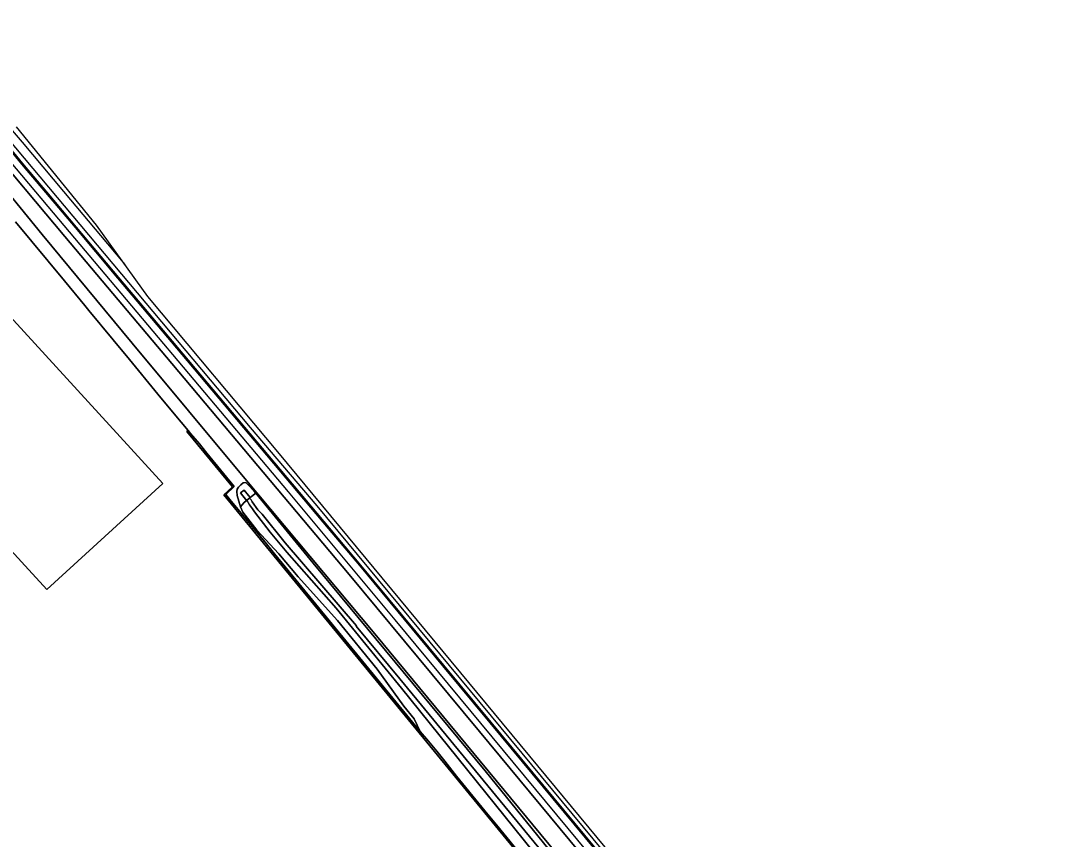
# Model space of a CAD drawing. Extents: x 156141 to 158132, y 385651 to 388333.
# Drawn here: x 156961.7 to 157374.3, y 387787.4 to 388109.3 of the extents above; entities that cross this region are included whole.
import ezdxf

# ---------------------------------------------------------------- set-up
doc = ezdxf.new("R2010")
doc.units = 0
for name, color, linetype in [('IMGEO_Erf', 7, 'Continuous'), ('IMGEO_Grasland_overig', 7, 'Continuous'), ('IMGEO_Hek', 7, 'Continuous'), ('IMGEO_Kademuur', 7, 'Continuous'), ('IMGEO_Oever', 7, 'Continuous'), ('IMGEO_Pand_vergunning_verleend', 7, 'Continuous'), ('IMGEO_Spoor', 7, 'Continuous'), ('IMGEO_Spoorbaan_gesloten', 7, 'Continuous'), ('IMGEO_Spoorbaan_halfverhard', 7, 'Continuous'), ('IMGEO_Terreindeel_gesloten', 7, 'Continuous'), ('IMGEO_Waterloop', 7, 'Continuous')]:
    doc.layers.add(name, color=color, linetype=linetype)

msp = doc.modelspace()

# ---------------------------------------------------------------- linework, layer by layer
at = {"layer": 'IMGEO_Erf'}
for points in [[(157041.48, 387922.88), (157044.88, 387926.05), (157027.01, 387947.74), (157027.51, 387948.15), (157022.02, 387954.77), (157015.61, 387962.5), (157004.36, 387976.04), (156998.01, 387983.84), (156988.38, 387995.38), (156986.81, 387997.37), (156978.79, 388007.04), (156972.38, 388014.83), (156965.99, 388022.57), (156959.57, 388030.3)], [(157156.91, 387783.01), (157148.73, 387792.95), (157144.17, 387798.57), (157133.04, 387812.19), (157128.36, 387818.1), (157125.22, 387822.04), (157122.02, 387825.9), (157118.76, 387829.71), (157109.16, 387841.34), (157070.96, 387887.97), (157061.43, 387899.68), (157058.27, 387903.57), (157048.29, 387915.67), (157043.86, 387921.02), (157042.2, 387922.97), (157045.63, 387926.15), (157034.8, 387939.26), (157031.91, 387942.87), (157028.45, 387947.02), (157027.51, 387948.15), (157027.01, 387947.74), (157044.88, 387926.05), (157041.48, 387922.88), (157159.71, 387778.73)], [(156893.29, 387773.51), (156914.76, 387749.69), (156913.72, 387748.72), (156963.88, 387693.2), (156933.91, 387666.14), (156948.83, 387649.91), (157003.92, 387699.95), (157034.73, 387665.73), (157158.29, 387777.43), (157158.84, 387777.96), (157159.71, 387778.73), (157041.48, 387922.88)]]:
    msp.add_lwpolyline(points, dxfattribs=at)
at = {"layer": 'IMGEO_Grasland_overig'}
for points in [[(157258.43, 387677.55), (157100.84, 387868.17), (157049.8, 387929.3), (157005.47, 387982.53), (156970.11, 388025.24), (156948.55, 388051.57)], [(156959.57, 388030.3), (156965.99, 388022.57), (156972.38, 388014.83), (156978.79, 388007.04), (156986.81, 387997.37), (156988.38, 387995.38), (156998.01, 387983.84), (157004.36, 387976.04), (157015.61, 387962.5), (157022.02, 387954.77), (157027.51, 387948.15), (157028.45, 387947.02), (157031.91, 387942.87), (157034.8, 387939.26), (157045.63, 387926.15), (157042.2, 387922.97), (157043.86, 387921.02), (157048.29, 387915.67), (157058.27, 387903.57), (157061.43, 387899.68), (157070.96, 387887.97), (157109.16, 387841.34), (157118.76, 387829.71), (157116.33, 387834.69), (157112.27, 387839.73), (157101.74, 387854.3), (157086.15, 387873.36), (157070.74, 387890.64), (157063.1, 387899.57), (157054.5, 387908.95), (157049.02, 387916.09), (157048.01, 387918.12), (157046.71, 387922.63), (157046.57, 387924.1), (157046.78, 387925.12), (157047.25, 387925.9), (157048.14, 387926.77), (157049.09, 387927.55), (157049.85, 387927.75), (157050.23, 387927.58), (157051.07, 387926.82), (157053.36, 387924.36), (157054.02, 387923.54), (157076.68, 387895.92), (157144.22, 387814.24), (157185.76, 387763.15)]]:
    msp.add_lwpolyline(points, dxfattribs=at)
at = {"layer": 'IMGEO_Hek'}
for points in [[(156955.3, 388069.7), (156962.14, 388061.57), (156978.48, 388042.16), (156995.76, 388021.56), (157002.51, 388013.53)], [(156959.57, 388030.3), (156965.99, 388022.57), (156972.38, 388014.83), (156978.79, 388007.04), (156986.81, 387997.37), (156988.38, 387995.38), (156998.01, 387983.84), (157004.36, 387976.04), (157015.61, 387962.5), (157022.02, 387954.77), (157028.45, 387947.02), (157031.91, 387942.87), (157034.8, 387939.26), (157045.63, 387926.15), (157042.27, 387922.96), (157043.86, 387921.02), (157048.29, 387915.67), (157058.27, 387903.57), (157059.89, 387901.63), (157061.43, 387899.68), (157070.96, 387887.97), (157109.16, 387841.34), (157118.76, 387829.71), (157122.02, 387825.9), (157125.22, 387822.04)]]:
    msp.add_lwpolyline(points, dxfattribs=at)
at = {"layer": 'IMGEO_Kademuur'}
msp.add_lwpolyline([(157050.41, 387920.62), (157050.54, 387920.73), (157051.6, 387921.58), (157051.85, 387921.79)], dxfattribs=at)
at = {"layer": 'IMGEO_Oever'}
msp.add_lwpolyline([(157054.02, 387923.54), (157053.36, 387924.36), (157051.07, 387926.82), (157050.23, 387927.58), (157049.85, 387927.75), (157049.09, 387927.55), (157048.14, 387926.77), (157047.25, 387925.9), (157046.78, 387925.12), (157046.57, 387924.1), (157046.71, 387922.63), (157048.01, 387918.12), (157049.31, 387919.73), (157050.41, 387920.62), (157048.01, 387923.59), (157049.44, 387924.73), (157051.19, 387922.61), (157051.85, 387921.79)], close=True, dxfattribs=at)
for points in [[(157185.76, 387763.15), (157144.22, 387814.24), (157076.68, 387895.92), (157054.02, 387923.54), (157051.85, 387921.79), (157051.6, 387921.58), (157052.3, 387920.82), (157052.7, 387920.11), (157054.93, 387916.89), (157056.58, 387915.19), (157065.57, 387903.99), (157093.66, 387871.35), (157093.53, 387871.14), (157110.69, 387850.41), (157168.34, 387780.23)], [(157181.51, 387759.65), (157111.39, 387846.79), (157085.66, 387878.3), (157066.34, 387900.35), (157059.74, 387908.21), (157053.61, 387916.1), (157052.83, 387917.35), (157051.53, 387918.96), (157050.54, 387920.73), (157050.41, 387920.62), (157049.31, 387919.73), (157048.01, 387918.12), (157049.02, 387916.09), (157054.5, 387908.95), (157063.1, 387899.57), (157070.74, 387890.64), (157086.15, 387873.36), (157101.74, 387854.3), (157112.27, 387839.73), (157116.33, 387834.69), (157118.76, 387829.71), (157122.02, 387825.9), (157125.22, 387822.04), (157128.36, 387818.1), (157133.04, 387812.19), (157144.17, 387798.57), (157148.73, 387792.95), (157156.91, 387783.01)]]:
    msp.add_lwpolyline(points, dxfattribs=at)
at = {"layer": 'IMGEO_Pand_vergunning_verleend'}
msp.add_lwpolyline([(156805.33, 388067.54), (156850.98, 388109.31), (157017.52, 387927.3), (156971.88, 387885.54)], close=True, dxfattribs=at)
at = {"layer": 'IMGEO_Spoor'}
for points in [[(156953.23, 388066.68), (157051.9, 387949.39), (157078.07, 387918.5), (157307.24, 387641.94)], [(156949.39, 388063.46), (156972.33, 388036.31), (157066.79, 387923.98), (157108.78, 387873.67), (157256.83, 387694.93), (157269.63, 387679.51), (157279.26, 387668.04), (157290.96, 387655.29), (157294.97, 387651.24), (157297.57, 387648.95), (157305.86, 387640.71)]]:
    msp.add_lwpolyline(points, dxfattribs=at)
at = {"layer": 'IMGEO_Spoorbaan_gesloten'}
msp.add_lwpolyline([(156951.69, 388065.39), (156947.56, 388061.91), (156958.61, 388048.76), (156967.38, 388038.33), (156978.98, 388024.51), (156995.73, 388004.62), (157021.01, 387974.57), (157090.79, 387891.54), (157123.48, 387852.16), (157142.05, 387829.73), (157277.2, 387666.59), (157289.15, 387653.57), (157292.21, 387650.48), (157295.15, 387653.39), (157294.89, 387653.7), (157146.21, 387833.17), (157127.63, 387855.61), (157094.94, 387894.99), (157082.7, 387909.6), (157025.14, 387978.05), (156999.86, 388008.09), (156983.12, 388027.99), (156971.51, 388041.8), (156962.75, 388052.23)], close=True, dxfattribs=at)
at = {"layer": 'IMGEO_Spoorbaan_halfverhard'}
for points in [[(156951.96, 388065.62), (156963.02, 388052.46), (156971.78, 388042.03), (156983.39, 388028.21), (157000.13, 388008.32), (157025.41, 387978.28), (157082.97, 387909.82), (157095.21, 387895.21), (157127.9, 387855.83), (157146.48, 387833.39), (157295.16, 387653.92), (157294.89, 387653.7), (157295.15, 387653.39), (157292.21, 387650.48), (157305.77, 387636.73), (157308.43, 387633.72), (157321.55, 387619.09), (157333.75, 387605.5), (157338.7, 387599.85), (157343.64, 387594.2), (157350.93, 387586.02), (157381.81, 387548.89)], [(157387.76, 387548.83), (157340.02, 387605.69), (157319.73, 387630.1), (157277.31, 387681.16), (157207.87, 387764.44), (157175.07, 387804.02), (157063.39, 387938.93), (157011.62, 388000.87), (156991.38, 388028.98), (156959.9, 388067.65)]]:
    msp.add_lwpolyline(points, dxfattribs=at)
at = {"layer": 'IMGEO_Terreindeel_gesloten'}
for points in [[(156962.75, 388052.23), (156971.51, 388041.8), (156983.12, 388027.99), (156999.86, 388008.09), (157025.14, 387978.05), (157082.7, 387909.6), (157094.94, 387894.99), (157127.63, 387855.61), (157146.21, 387833.17), (157294.89, 387653.7), (157295.16, 387653.92), (157146.48, 387833.39), (157127.9, 387855.83), (157095.21, 387895.21), (157082.97, 387909.82), (157025.41, 387978.28), (157000.13, 388008.32), (156983.39, 388028.21), (156971.78, 388042.03), (156963.02, 388052.46), (156951.96, 388065.62), (156951.69, 388065.39)], [(157051.85, 387921.79), (157051.19, 387922.61), (157049.44, 387924.73), (157048.01, 387923.59), (157050.41, 387920.62), (157050.54, 387920.73), (157051.6, 387921.58)]]:
    msp.add_lwpolyline(points, close=True, dxfattribs=at)
msp.add_lwpolyline([(156948.55, 388051.57), (156970.11, 388025.24), (157005.47, 387982.53), (157049.8, 387929.3), (157100.84, 387868.17), (157258.43, 387677.55), (157297.71, 387630.61), (157308.64, 387617.11), (157312.86, 387611.64), (157319.16, 387616.92), (157291.45, 387649.84), (157292.21, 387650.48), (157289.15, 387653.57), (157277.2, 387666.59), (157142.05, 387829.73), (157123.48, 387852.16), (157090.79, 387891.54), (157021.01, 387974.57), (156995.73, 388004.62), (156978.98, 388024.51), (156967.38, 388038.33), (156958.61, 388048.76)], dxfattribs=at)
at = {"layer": 'IMGEO_Waterloop'}
msp.add_lwpolyline([(157168.34, 387780.23), (157110.69, 387850.41), (157093.53, 387871.14), (157093.66, 387871.35), (157065.57, 387903.99), (157056.58, 387915.19), (157054.93, 387916.89), (157052.7, 387920.11), (157052.3, 387920.82), (157051.6, 387921.58), (157050.54, 387920.73), (157051.53, 387918.96), (157052.83, 387917.35), (157053.61, 387916.1), (157059.74, 387908.21), (157066.34, 387900.35), (157085.66, 387878.3), (157111.39, 387846.79), (157181.51, 387759.65)], dxfattribs=at)

doc.saveas('drawing.dxf')
